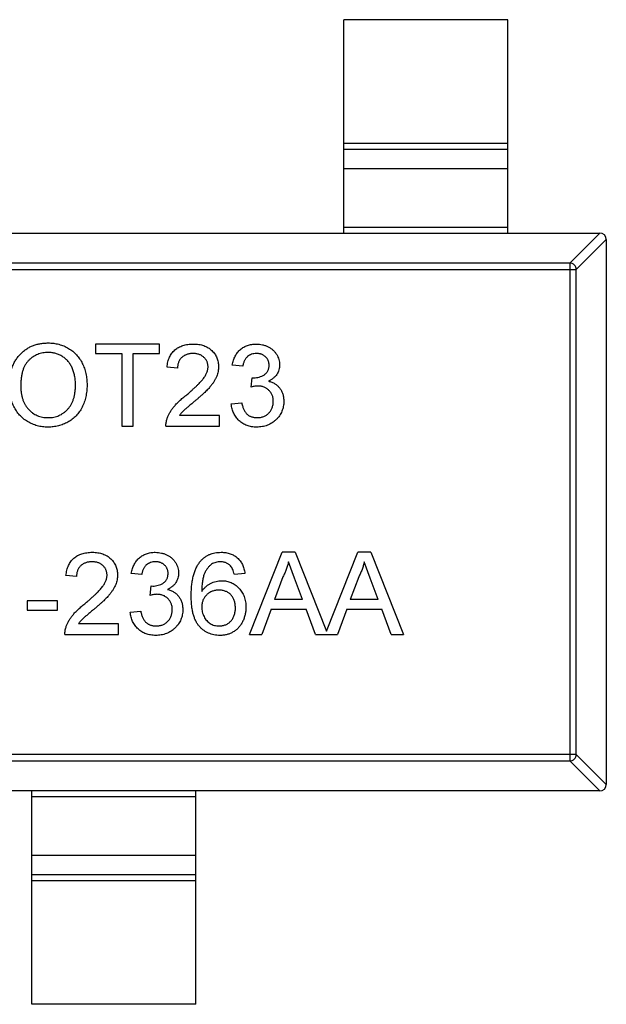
# Model space of a CAD drawing. Header units: millimetres. Extents: x 42 to 554, y 166 to 335.
# Tile 352 of 410: x 500.77 to 502.56, y 257.36 to 260.36. Entities that reach past the tile are written whole.
import ezdxf

# ---------------------------------------------------------------- set-up
doc = ezdxf.new("R2010")
doc.units = ezdxf.units.MM
doc.header["$LTSCALE"] = 30.734
doc.layers.get('0').update_dxf_attribs({"linetype": 'CONTINUOUS'})

msp = doc.modelspace()

# ---------------------------------------------------------------- linework, layer by layer
at = {"linetype": 'Continuous'}
for p, q in [((502.2565, 260.3646), (501.7565, 260.3646)), ((501.7565, 259.7146), (501.7565, 260.3646)), ((502.2565, 259.7146), (502.2565, 260.3646)), ((501.7565, 259.9885), (502.2565, 259.9885)), ((502.2565, 259.9687), (501.7565, 259.9687)), ((502.2565, 259.9107), (501.7565, 259.9107)), ((499.5765, 259.7146), (502.5365, 259.7146)), ((501.7565, 259.7324), (502.2565, 259.7324)), ((502.4454, 259.6232), (502.5368, 259.7146)), ((502.5565, 259.6949), (502.4651, 259.6035)), ((502.5565, 259.6946), (502.5565, 258.0346)), ((502.4454, 259.6232), (499.6676, 259.6232)), ((502.4454, 259.6232), (502.4454, 258.1061)), ((499.6479, 259.6035), (502.4651, 259.6035)), ((502.4651, 258.1258), (502.4651, 259.6035)), ((501.1959, 259.3765), (501.0004, 259.3765)), ((501.0004, 259.3765), (501.0004, 259.3476)), ((501.1959, 259.3476), (501.1959, 259.3765)), ((501.0004, 259.3476), (501.0806, 259.3476)), ((501.0806, 259.3476), (501.0806, 259.1265)), ((501.1158, 259.3476), (501.1959, 259.3476)), ((501.1158, 259.1265), (501.1158, 259.3476)), ((501.2504, 259.3027), (501.2184, 259.306)), ((501.4491, 259.3092), (501.4171, 259.3124)), ((501.4745, 259.2451), (501.4778, 259.2739)), ((501.4778, 259.2739), (501.4824, 259.2735)), ((501.4139, 259.1938), (501.4459, 259.197)), ((501.3786, 259.1585), (501.2563, 259.1585)), ((501.3786, 259.1265), (501.3786, 259.1585)), ((501.0806, 259.1265), (501.1158, 259.1265)), ((501.2152, 259.1265), (501.3786, 259.1265)), ((501.4694, 258.4918), (501.5687, 258.7418)), ((501.6085, 258.7418), (501.5687, 258.7418)), ((501.6085, 258.7418), (501.704, 258.5013)), ((501.704, 258.5013), (501.7995, 258.7418)), ((501.8392, 258.7418), (501.7995, 258.7418)), ((501.8392, 258.7418), (501.9385, 258.4918)), ((501.607, 258.6633), (501.5886, 258.713)), ((501.8377, 258.6633), (501.8193, 258.713)), ((500.9427, 258.6681), (500.9107, 258.6713)), ((501.1415, 258.6745), (501.1094, 258.6777)), ((501.4556, 258.6777), (501.4235, 258.6745)), ((501.5715, 258.6668), (501.5459, 258.5976)), ((501.6312, 258.5976), (501.607, 258.6633)), ((501.8023, 258.6668), (501.7767, 258.5976)), ((501.862, 258.5976), (501.8377, 258.6633)), ((501.1668, 258.6104), (501.1701, 258.6393)), ((501.1701, 258.6393), (501.1747, 258.6389)), ((500.885, 258.5944), (500.7921, 258.5944)), ((500.7921, 258.5944), (500.7921, 258.5656)), ((500.885, 258.5656), (500.885, 258.5944)), ((501.6312, 258.5976), (501.5459, 258.5976)), ((501.862, 258.5976), (501.7767, 258.5976)), ((500.7921, 258.5656), (500.885, 258.5656)), ((501.1062, 258.5592), (501.1383, 258.5624)), ((501.5353, 258.5688), (501.5068, 258.4918)), ((501.5353, 258.5688), (501.6419, 258.5688)), ((501.6703, 258.4918), (501.6419, 258.5688)), ((501.7661, 258.5688), (501.7376, 258.4918)), ((501.7661, 258.5688), (501.8726, 258.5688)), ((501.9011, 258.4918), (501.8726, 258.5688)), ((501.0709, 258.5239), (500.9486, 258.5239)), ((501.0709, 258.4918), (501.0709, 258.5239)), ((500.9075, 258.4918), (501.0709, 258.4918)), ((501.4694, 258.4918), (501.5068, 258.4918)), ((501.6703, 258.4918), (501.7376, 258.4918)), ((501.9011, 258.4918), (501.9385, 258.4918)), ((502.4651, 258.1258), (499.6479, 258.1258)), ((502.4651, 258.1258), (502.5565, 258.0343)), ((499.6676, 258.1061), (502.4454, 258.1061)), ((502.5368, 258.0146), (502.4454, 258.1061)), ((502.5365, 258.0146), (499.5765, 258.0146)), ((500.8065, 257.3646), (500.8065, 258.0146)), ((501.3065, 257.3646), (501.3065, 258.0146)), ((501.3065, 257.9969), (500.8065, 257.9969)), ((500.8065, 257.8186), (501.3065, 257.8186)), ((500.8065, 257.7606), (501.3065, 257.7606)), ((501.3065, 257.7408), (500.8065, 257.7408)), ((501.3065, 257.3646), (500.8065, 257.3646))]:
    msp.add_line(p, q, dxfattribs=at)
for centre, start, end in [((502.5365, 259.6946), 0, 90), ((502.5365, 258.0346), 270, 0)]:
    msp.add_arc(centre, 0.02, start, end, dxfattribs=at)
for points, knots in [([(502.4651, 259.6035), (502.465, 259.606), (502.4638, 259.6111), (502.4594, 259.6176), (502.453, 259.622), (502.4479, 259.6231), (502.4454, 259.6232)], [0, 0, 0, 0, 0.249032, 0.5, 0.750968, 1, 1, 1, 1]), ([(500.7376, 259.2482), (500.7377, 259.2532), (500.7379, 259.2629), (500.7394, 259.2772), (500.742, 259.2905), (500.7457, 259.3031), (500.7503, 259.3148), (500.756, 259.3257), (500.7628, 259.3357), (500.7706, 259.3449), (500.7792, 259.353), (500.7884, 259.3602), (500.7983, 259.3662), (500.8087, 259.3712), (500.8198, 259.375), (500.8314, 259.3777), (500.8437, 259.3794), (500.8521, 259.3796), (500.8563, 259.3797)], [0, 0, 0, 0, 0.075226, 0.146575, 0.2145, 0.27953, 0.342403, 0.403496, 0.463762, 0.523864, 0.583252, 0.641302, 0.698898, 0.756295, 0.814628, 0.874325, 0.935783, 1, 1, 1, 1]), ([(500.8566, 259.3508), (500.8537, 259.3508), (500.8482, 259.3507), (500.84, 259.3494), (500.8322, 259.3476), (500.8246, 259.345), (500.8173, 259.3417), (500.8104, 259.3375), (500.8037, 259.3327), (500.7974, 259.3271), (500.7915, 259.3207), (500.7865, 259.3132), (500.7823, 259.3047), (500.7788, 259.2952), (500.7761, 259.2847), (500.7743, 259.2733), (500.7731, 259.2609), (500.7729, 259.2522), (500.7729, 259.2478)], [0, 0, 0, 0, 0.055943, 0.110382, 0.164048, 0.216759, 0.269601, 0.323009, 0.377581, 0.433449, 0.490922, 0.550625, 0.613117, 0.679861, 0.751358, 0.828261, 0.910795, 1, 1, 1, 1]), ([(500.8563, 259.3797), (500.8592, 259.3796), (500.8648, 259.3795), (500.8731, 259.3788), (500.8811, 259.3774), (500.889, 259.3757), (500.8966, 259.3733), (500.9041, 259.3706), (500.9113, 259.3672), (500.9183, 259.3633), (500.925, 259.359), (500.9313, 259.3543), (500.9371, 259.3492), (500.9427, 259.3437), (500.9477, 259.3377), (500.9524, 259.3314), (500.9566, 259.3247), (500.9604, 259.3175), (500.9638, 259.3101), (500.9667, 259.3024), (500.9692, 259.2944), (500.9713, 259.2862), (500.9728, 259.2778), (500.974, 259.2691), (500.9746, 259.2602), (500.9747, 259.2541), (500.9748, 259.2511)], [0, 0, 0, 0, 0.043099, 0.085587, 0.126908, 0.167967, 0.20845, 0.249025, 0.289281, 0.33001, 0.370598, 0.410466, 0.450033, 0.489688, 0.529116, 0.569037, 0.609703, 0.650759, 0.692509, 0.734219, 0.776707, 0.819552, 0.863351, 0.907839, 0.953334, 1, 1, 1, 1]), ([(500.9395, 259.2513), (500.9395, 259.2538), (500.9395, 259.2586), (500.9389, 259.2658), (500.9382, 259.2727), (500.9371, 259.2794), (500.9356, 259.2858), (500.934, 259.2921), (500.9319, 259.298), (500.9295, 259.3037), (500.9269, 259.3092), (500.9239, 259.3143), (500.9207, 259.3191), (500.9172, 259.3237), (500.9133, 259.3278), (500.9092, 259.3317), (500.9048, 259.3353), (500.9001, 259.3385), (500.8952, 259.3414), (500.8901, 259.3439), (500.8849, 259.3461), (500.8795, 259.3478), (500.874, 259.3491), (500.8683, 259.3502), (500.8625, 259.3507), (500.8585, 259.3508), (500.8566, 259.3508)], [0, 0, 0, 0, 0.050852, 0.099752, 0.147438, 0.194086, 0.239171, 0.28334, 0.326577, 0.368936, 0.410572, 0.451051, 0.490877, 0.530044, 0.568937, 0.607578, 0.64642, 0.685679, 0.724799, 0.763513, 0.802173, 0.84074, 0.879649, 0.919071, 0.959098, 1, 1, 1, 1]), ([(501.2184, 259.306), (501.2187, 259.3087), (501.2193, 259.3142), (501.2209, 259.322), (501.2232, 259.3294), (501.2258, 259.3362), (501.2292, 259.3426), (501.233, 259.3484), (501.2374, 259.3537), (501.2424, 259.3585), (501.2478, 259.3627), (501.2537, 259.3664), (501.2601, 259.3695), (501.2669, 259.3721), (501.2742, 259.374), (501.2819, 259.3754), (501.2901, 259.3763), (501.2957, 259.3764), (501.2985, 259.3765)], [0, 0, 0, 0, 0.070675, 0.137493, 0.201473, 0.262869, 0.32255, 0.380737, 0.43822, 0.495487, 0.553484, 0.611346, 0.670644, 0.731587, 0.794183, 0.859445, 0.928208, 1, 1, 1, 1]), ([(501.2985, 259.3765), (501.3014, 259.3764), (501.307, 259.3763), (501.3152, 259.3753), (501.323, 259.3738), (501.3303, 259.3717), (501.3371, 259.3688), (501.3435, 259.3654), (501.3494, 259.3614), (501.3548, 259.3567), (501.3596, 259.3516), (501.3638, 259.3462), (501.3674, 259.3405), (501.3704, 259.3345), (501.3727, 259.3281), (501.3742, 259.3215), (501.3753, 259.3146), (501.3754, 259.3099), (501.3754, 259.3075)], [0, 0, 0, 0, 0.074712, 0.145539, 0.213339, 0.278615, 0.342094, 0.40389, 0.465063, 0.526577, 0.587328, 0.64638, 0.704345, 0.761672, 0.819418, 0.878039, 0.937796, 1, 1, 1, 1]), ([(501.4171, 259.3124), (501.4176, 259.3148), (501.4186, 259.3197), (501.4206, 259.3267), (501.423, 259.3333), (501.426, 259.3394), (501.4292, 259.3452), (501.433, 259.3505), (501.4372, 259.3553), (501.4419, 259.3598), (501.4469, 259.3637), (501.4522, 259.3671), (501.4578, 259.37), (501.4637, 259.3723), (501.4699, 259.3742), (501.4764, 259.3755), (501.4832, 259.3763), (501.4879, 259.3764), (501.4902, 259.3765)], [0, 0, 0, 0, 0.071036, 0.139343, 0.204958, 0.268332, 0.330129, 0.390664, 0.450861, 0.510587, 0.570374, 0.629455, 0.687994, 0.747581, 0.807839, 0.870034, 0.93381, 1, 1, 1, 1]), ([(501.4902, 259.3765), (501.4935, 259.3764), (501.4999, 259.3761), (501.5093, 259.3745), (501.5183, 259.3718), (501.5268, 259.368), (501.5347, 259.3634), (501.5417, 259.3579), (501.5477, 259.3516), (501.5526, 259.3445), (501.5565, 259.337), (501.5593, 259.3292), (501.561, 259.3211), (501.5612, 259.3157), (501.5613, 259.3129)], [0, 0, 0, 0, 0.092054, 0.181008, 0.26913, 0.357137, 0.443549, 0.526433, 0.607453, 0.688385, 0.767854, 0.845531, 0.922529, 1, 1, 1, 1]), ([(501.2978, 259.3476), (501.2961, 259.3476), (501.2927, 259.3475), (501.2877, 259.3469), (501.283, 259.3461), (501.2785, 259.3447), (501.2743, 259.3431), (501.2704, 259.341), (501.2668, 259.3386), (501.2634, 259.3358), (501.2604, 259.3326), (501.2577, 259.3292), (501.2555, 259.3255), (501.2537, 259.3215), (501.2522, 259.3172), (501.2512, 259.3127), (501.2506, 259.3078), (501.2505, 259.3044), (501.2504, 259.3027)], [0, 0, 0, 0, 0.070696, 0.138358, 0.20337, 0.2657, 0.327256, 0.386512, 0.445858, 0.505173, 0.56378, 0.622343, 0.680824, 0.739795, 0.800801, 0.864239, 0.930631, 1, 1, 1, 1]), ([(501.3434, 259.3072), (501.3433, 259.3086), (501.3433, 259.3113), (501.3426, 259.3153), (501.3417, 259.3192), (501.3403, 259.3229), (501.3385, 259.3265), (501.3363, 259.3298), (501.3337, 259.333), (501.3308, 259.3359), (501.3276, 259.3387), (501.324, 259.341), (501.3202, 259.3431), (501.3162, 259.3448), (501.3119, 259.346), (501.3074, 259.3469), (501.3027, 259.3475), (501.2995, 259.3476), (501.2978, 259.3476)], [0, 0, 0, 0, 0.061762, 0.121174, 0.179421, 0.236843, 0.294322, 0.353191, 0.412721, 0.474522, 0.537057, 0.599591, 0.662367, 0.725246, 0.790316, 0.857724, 0.927232, 1, 1, 1, 1]), ([(501.4912, 259.3476), (501.4885, 259.3475), (501.4834, 259.3473), (501.4759, 259.3454), (501.4692, 259.3424), (501.4642, 259.3389), (501.4607, 259.3355), (501.4583, 259.3326), (501.4561, 259.3294), (501.4542, 259.326), (501.4526, 259.3222), (501.4511, 259.3181), (501.45, 259.3137), (501.4494, 259.3107), (501.4491, 259.3092)], [0, 0, 0, 0, 0.127797, 0.246795, 0.362284, 0.477652, 0.536237, 0.59559, 0.656344, 0.719085, 0.784349, 0.852876, 0.924551, 1, 1, 1, 1]), ([(501.5293, 259.3119), (501.5293, 259.3131), (501.5292, 259.3156), (501.5287, 259.3193), (501.5278, 259.3227), (501.5267, 259.326), (501.5252, 259.3291), (501.5233, 259.3321), (501.5212, 259.3349), (501.5186, 259.3375), (501.5159, 259.3399), (501.5129, 259.3419), (501.5098, 259.3437), (501.5064, 259.3451), (501.5029, 259.3462), (501.4992, 259.347), (501.4953, 259.3475), (501.4926, 259.3476), (501.4912, 259.3476)], [0, 0, 0, 0, 0.065093, 0.127304, 0.188122, 0.247131, 0.306077, 0.365678, 0.426103, 0.487841, 0.550317, 0.611805, 0.672737, 0.734883, 0.79768, 0.862475, 0.929775, 1, 1, 1, 1]), ([(501.2762, 259.22), (501.2794, 259.2227), (501.2856, 259.2279), (501.2943, 259.2356), (501.3023, 259.2428), (501.3094, 259.2496), (501.3157, 259.2558), (501.3212, 259.2616), (501.3259, 259.2668), (501.3297, 259.2717), (501.333, 259.2763), (501.3358, 259.2809), (501.3381, 259.2853), (501.34, 259.2898), (501.3415, 259.2942), (501.3426, 259.2985), (501.3433, 259.3029), (501.3433, 259.3057), (501.3434, 259.3072)], [0, 0, 0, 0, 0.11141, 0.214526, 0.309417, 0.396087, 0.474284, 0.544374, 0.60642, 0.660582, 0.709794, 0.756451, 0.800767, 0.843168, 0.884295, 0.923885, 0.962359, 1, 1, 1, 1]), ([(501.3754, 259.3075), (501.3754, 259.305), (501.3752, 259.3), (501.3741, 259.2926), (501.3723, 259.2853), (501.3699, 259.278), (501.3665, 259.2706), (501.3623, 259.2631), (501.3571, 259.2554), (501.352, 259.2489), (501.3474, 259.2434), (501.3432, 259.2389), (501.3384, 259.2341), (501.3331, 259.2289), (501.3272, 259.2234), (501.3207, 259.2175), (501.3136, 259.2113), (501.3086, 259.2071), (501.3061, 259.2049)], [0, 0, 0, 0, 0.057945, 0.116018, 0.174826, 0.234683, 0.296827, 0.364061, 0.436192, 0.51426, 0.556976, 0.604856, 0.657675, 0.715751, 0.77884, 0.847501, 0.921228, 1, 1, 1, 1]), ([(501.4824, 259.2735), (501.4853, 259.2737), (501.4911, 259.2739), (501.4996, 259.2757), (501.5075, 259.2786), (501.5137, 259.2821), (501.5183, 259.2853), (501.5212, 259.2882), (501.5238, 259.2913), (501.5257, 259.2949), (501.5274, 259.2987), (501.5284, 259.3028), (501.5292, 259.3072), (501.5293, 259.3103), (501.5293, 259.3119)], [0, 0, 0, 0, 0.129789, 0.254605, 0.378435, 0.50292, 0.565018, 0.624848, 0.683448, 0.742765, 0.802757, 0.86522, 0.930779, 1, 1, 1, 1]), ([(501.5613, 259.3129), (501.5612, 259.3103), (501.561, 259.3052), (501.5594, 259.2977), (501.5566, 259.2906), (501.5529, 259.2839), (501.548, 259.2777), (501.5421, 259.2721), (501.5351, 259.2672), (501.5299, 259.2646), (501.5272, 259.2633)], [0, 0, 0, 0, 0.121951, 0.240787, 0.35855, 0.479066, 0.601519, 0.727551, 0.859932, 1, 1, 1, 1]), ([(501.5272, 259.2633), (501.529, 259.2629), (501.5325, 259.262), (501.5376, 259.2602), (501.5423, 259.258), (501.5468, 259.2556), (501.551, 259.2527), (501.5549, 259.2495), (501.5584, 259.2459), (501.5617, 259.2421), (501.5647, 259.238), (501.5672, 259.2335), (501.5693, 259.2288), (501.5712, 259.2239), (501.5725, 259.2187), (501.5734, 259.2132), (501.574, 259.2075), (501.5741, 259.2037), (501.5741, 259.2017)], [0, 0, 0, 0, 0.065828, 0.128938, 0.190858, 0.251186, 0.310974, 0.37005, 0.429672, 0.489507, 0.549975, 0.610075, 0.670915, 0.732909, 0.796711, 0.861825, 0.929892, 1, 1, 1, 1]), ([(500.8562, 259.1233), (500.8533, 259.1233), (500.8476, 259.1234), (500.8392, 259.1242), (500.831, 259.1255), (500.8231, 259.1274), (500.8153, 259.1298), (500.8078, 259.1327), (500.8006, 259.1361), (500.7936, 259.14), (500.7869, 259.1444), (500.7806, 259.1493), (500.7748, 259.1545), (500.7694, 259.1601), (500.7643, 259.166), (500.7597, 259.1724), (500.7555, 259.1792), (500.7518, 259.1863), (500.7484, 259.1936), (500.7456, 259.2011), (500.7431, 259.2087), (500.7411, 259.2164), (500.7395, 259.2242), (500.7385, 259.2321), (500.7377, 259.2401), (500.7376, 259.2455), (500.7376, 259.2482)], [0, 0, 0, 0, 0.044697, 0.088534, 0.131409, 0.173814, 0.215715, 0.257247, 0.298848, 0.340604, 0.382029, 0.42297, 0.463632, 0.504048, 0.544591, 0.584964, 0.626265, 0.667979, 0.709943, 0.751382, 0.792619, 0.833948, 0.875008, 0.916446, 0.957907, 1, 1, 1, 1]), ([(500.7729, 259.2478), (500.7729, 259.2441), (500.773, 259.2371), (500.7742, 259.2268), (500.7761, 259.2172), (500.7786, 259.208), (500.782, 259.1996), (500.786, 259.1916), (500.7909, 259.1843), (500.7964, 259.1776), (500.8025, 259.1716), (500.809, 259.1664), (500.816, 259.162), (500.8232, 259.1584), (500.8309, 259.1555), (500.839, 259.1536), (500.8474, 259.1523), (500.8531, 259.1522), (500.856, 259.1521)], [0, 0, 0, 0, 0.075964, 0.148125, 0.217201, 0.2833, 0.347202, 0.4093, 0.470426, 0.531588, 0.591739, 0.650258, 0.707303, 0.764208, 0.821148, 0.879119, 0.938423, 1, 1, 1, 1]), ([(500.856, 259.1521), (500.859, 259.1522), (500.8649, 259.1523), (500.8734, 259.1535), (500.8815, 259.1556), (500.8893, 259.1584), (500.8966, 259.1621), (500.9036, 259.1665), (500.91, 259.1719), (500.9162, 259.1779), (500.9216, 259.1847), (500.9265, 259.1922), (500.9305, 259.2004), (500.9339, 259.2093), (500.9364, 259.2189), (500.9382, 259.2291), (500.9394, 259.24), (500.9395, 259.2475), (500.9395, 259.2513)], [0, 0, 0, 0, 0.061055, 0.119545, 0.176806, 0.232956, 0.288583, 0.344667, 0.401662, 0.46054, 0.520477, 0.581213, 0.643431, 0.707961, 0.775371, 0.846414, 0.921152, 1, 1, 1, 1]), ([(500.9748, 259.2511), (500.9747, 259.248), (500.9746, 259.2418), (500.9739, 259.2328), (500.9727, 259.2239), (500.9711, 259.2154), (500.9689, 259.2071), (500.9663, 259.199), (500.9632, 259.1912), (500.9597, 259.1836), (500.9557, 259.1764), (500.9513, 259.1696), (500.9464, 259.1633), (500.9413, 259.1574), (500.9356, 259.152), (500.9296, 259.147), (500.9232, 259.1425), (500.9164, 259.1385), (500.9094, 259.1349), (500.9022, 259.1318), (500.8949, 259.1291), (500.8874, 259.127), (500.8798, 259.1253), (500.8721, 259.1241), (500.8642, 259.1234), (500.8589, 259.1233), (500.8562, 259.1233)], [0, 0, 0, 0, 0.04756, 0.093962, 0.139112, 0.183626, 0.227457, 0.270703, 0.313611, 0.35626, 0.398366, 0.439557, 0.480045, 0.519888, 0.559658, 0.599421, 0.639208, 0.679668, 0.72002, 0.759859, 0.79956, 0.839199, 0.878956, 0.918794, 0.959083, 1, 1, 1, 1]), ([(501.4952, 259.2485), (501.4938, 259.2484), (501.4906, 259.2483), (501.4857, 259.2476), (501.4802, 259.2466), (501.4765, 259.2456), (501.4745, 259.2451)], [0, 0, 0, 0, 0.209403, 0.444401, 0.708272, 1, 1, 1, 1]), ([(501.5421, 259.2019), (501.5421, 259.2036), (501.542, 259.2068), (501.5414, 259.2116), (501.5403, 259.2161), (501.5389, 259.2204), (501.537, 259.2245), (501.5348, 259.2283), (501.532, 259.232), (501.5289, 259.2353), (501.5256, 259.2384), (501.5219, 259.2411), (501.518, 259.2434), (501.5139, 259.2452), (501.5095, 259.2467), (501.505, 259.2477), (501.5002, 259.2483), (501.4969, 259.2484), (501.4952, 259.2485)], [0, 0, 0, 0, 0.067051, 0.13118, 0.193722, 0.254499, 0.314763, 0.375117, 0.436023, 0.498297, 0.560571, 0.621619, 0.681973, 0.742853, 0.804272, 0.867473, 0.932273, 1, 1, 1, 1]), ([(501.2185, 259.1487), (501.2196, 259.1516), (501.2217, 259.1576), (501.2261, 259.1662), (501.2313, 259.1747), (501.2363, 259.1817), (501.2409, 259.1873), (501.2447, 259.1916), (501.249, 259.1961), (501.2537, 259.2006), (501.2587, 259.2053), (501.2641, 259.2102), (501.27, 259.2151), (501.2741, 259.2183), (501.2762, 259.22)], [0, 0, 0, 0, 0.100388, 0.204407, 0.310686, 0.422157, 0.480685, 0.543238, 0.6095, 0.679555, 0.753841, 0.831641, 0.913813, 1, 1, 1, 1]), ([(501.3061, 259.2049), (501.3039, 259.2031), (501.2997, 259.1997), (501.2938, 259.1948), (501.2884, 259.1903), (501.2836, 259.1863), (501.2795, 259.1827), (501.2758, 259.1796), (501.2729, 259.1769), (501.2683, 259.1728), (501.2626, 259.1669), (501.2584, 259.1612), (501.2563, 259.1585)], [0, 0, 0, 0, 0.1242, 0.23683, 0.339495, 0.431254, 0.511455, 0.581223, 0.640495, 0.688308, 0.850333, 1, 1, 1, 1]), ([(501.5741, 259.2017), (501.5741, 259.199), (501.574, 259.1937), (501.5728, 259.1859), (501.571, 259.1785), (501.5684, 259.1713), (501.5651, 259.1645), (501.5611, 259.158), (501.5563, 259.1518), (501.5508, 259.146), (501.5449, 259.1406), (501.5384, 259.136), (501.5316, 259.132), (501.5243, 259.1288), (501.5167, 259.1263), (501.5087, 259.1245), (501.5003, 259.1235), (501.4946, 259.1233), (501.4917, 259.1233)], [0, 0, 0, 0, 0.063503, 0.124805, 0.18492, 0.244376, 0.303775, 0.364133, 0.425376, 0.488388, 0.551743, 0.61386, 0.67564, 0.737737, 0.800417, 0.864658, 0.930985, 1, 1, 1, 1]), ([(501.4928, 259.1521), (501.4946, 259.1521), (501.4982, 259.1522), (501.5034, 259.1529), (501.5083, 259.154), (501.5129, 259.1556), (501.5173, 259.1576), (501.5214, 259.1601), (501.5252, 259.163), (501.5287, 259.1664), (501.5318, 259.1701), (501.5346, 259.174), (501.5369, 259.1781), (501.5388, 259.1824), (501.5403, 259.187), (501.5413, 259.1918), (501.542, 259.1968), (501.5421, 259.2002), (501.5421, 259.2019)], [0, 0, 0, 0, 0.069461, 0.135658, 0.19962, 0.261651, 0.322053, 0.38234, 0.443223, 0.50493, 0.56682, 0.6276, 0.687476, 0.747351, 0.808174, 0.870133, 0.933721, 1, 1, 1, 1]), ([(501.4917, 259.1233), (501.489, 259.1233), (501.4839, 259.1234), (501.4763, 259.1244), (501.4691, 259.1259), (501.4622, 259.1281), (501.4556, 259.1308), (501.4494, 259.1342), (501.4436, 259.1382), (501.4381, 259.1428), (501.4331, 259.1479), (501.4286, 259.1534), (501.4247, 259.1592), (501.4213, 259.1654), (501.4186, 259.172), (501.4164, 259.1789), (501.4148, 259.1862), (501.4142, 259.1912), (501.4139, 259.1938)], [0, 0, 0, 0, 0.067794, 0.133464, 0.196934, 0.258481, 0.319787, 0.380431, 0.44099, 0.502867, 0.564806, 0.625526, 0.685604, 0.746041, 0.807347, 0.869717, 0.93379, 1, 1, 1, 1]), ([(501.4459, 259.197), (501.4464, 259.1951), (501.4472, 259.1913), (501.4488, 259.186), (501.4505, 259.181), (501.4526, 259.1766), (501.4546, 259.1724), (501.457, 259.1688), (501.4595, 259.1655), (501.4623, 259.1626), (501.4653, 259.1601), (501.4685, 259.1579), (501.472, 259.1561), (501.4757, 259.1547), (501.4796, 259.1535), (501.4838, 259.1527), (501.4882, 259.1522), (501.4913, 259.1521), (501.4928, 259.1521)], [0, 0, 0, 0, 0.082566, 0.15976, 0.233155, 0.301356, 0.365752, 0.426437, 0.484185, 0.539549, 0.593156, 0.647048, 0.701446, 0.757, 0.81384, 0.873058, 0.934963, 1, 1, 1, 1]), ([(501.2152, 259.1265), (501.2152, 259.1284), (501.2152, 259.1322), (501.2158, 259.1378), (501.2168, 259.1433), (501.218, 259.1469), (501.2185, 259.1487)], [0, 0, 0, 0, 0.252643, 0.50444, 0.750407, 1, 1, 1, 1]), ([(500.9107, 258.6713), (500.911, 258.6741), (500.9117, 258.6796), (500.9132, 258.6874), (500.9155, 258.6948), (500.9181, 258.7016), (500.9215, 258.7079), (500.9253, 258.7138), (500.9297, 258.7191), (500.9347, 258.7239), (500.9401, 258.7281), (500.946, 258.7318), (500.9524, 258.7349), (500.9592, 258.7375), (500.9665, 258.7394), (500.9742, 258.7408), (500.9824, 258.7417), (500.988, 258.7418), (500.9908, 258.7418)], [0, 0, 0, 0, 0.070675, 0.137493, 0.201473, 0.262869, 0.32255, 0.380737, 0.43822, 0.495487, 0.553484, 0.611346, 0.670644, 0.731587, 0.794183, 0.859445, 0.928208, 1, 1, 1, 1]), ([(500.9908, 258.7418), (500.9937, 258.7418), (500.9993, 258.7417), (501.0075, 258.7407), (501.0153, 258.7392), (501.0226, 258.737), (501.0294, 258.7342), (501.0358, 258.7308), (501.0417, 258.7268), (501.0471, 258.7221), (501.0519, 258.717), (501.0561, 258.7116), (501.0597, 258.7059), (501.0627, 258.6999), (501.065, 258.6935), (501.0665, 258.6869), (501.0676, 258.68), (501.0677, 258.6752), (501.0677, 258.6728)], [0, 0, 0, 0, 0.074712, 0.145539, 0.213339, 0.278615, 0.342094, 0.40389, 0.465063, 0.526577, 0.587328, 0.64638, 0.704345, 0.761672, 0.819418, 0.878039, 0.937796, 1, 1, 1, 1]), ([(501.1094, 258.6777), (501.1099, 258.6802), (501.1109, 258.6851), (501.1129, 258.6921), (501.1153, 258.6987), (501.1183, 258.7048), (501.1216, 258.7106), (501.1253, 258.7159), (501.1296, 258.7207), (501.1342, 258.7251), (501.1392, 258.7291), (501.1445, 258.7325), (501.1501, 258.7354), (501.156, 258.7377), (501.1622, 258.7396), (501.1687, 258.7409), (501.1755, 258.7417), (501.1802, 258.7418), (501.1825, 258.7418)], [0, 0, 0, 0, 0.071036, 0.139343, 0.204958, 0.268332, 0.330129, 0.390664, 0.450861, 0.510587, 0.570374, 0.629455, 0.687994, 0.747581, 0.807839, 0.870034, 0.93381, 1, 1, 1, 1]), ([(501.1825, 258.7418), (501.1858, 258.7417), (501.1922, 258.7415), (501.2016, 258.7399), (501.2106, 258.7372), (501.2192, 258.7334), (501.2271, 258.7288), (501.234, 258.7233), (501.24, 258.717), (501.2449, 258.7099), (501.2488, 258.7024), (501.2516, 258.6946), (501.2533, 258.6865), (501.2535, 258.681), (501.2536, 258.6783)], [0, 0, 0, 0, 0.092054, 0.181008, 0.26913, 0.357137, 0.443549, 0.526433, 0.607453, 0.688385, 0.767854, 0.845531, 0.922529, 1, 1, 1, 1]), ([(501.3193, 258.7135), (501.3214, 258.7157), (501.3253, 258.7202), (501.3321, 258.726), (501.3394, 258.7309), (501.3472, 258.7349), (501.3555, 258.738), (501.3644, 258.7403), (501.3737, 258.7416), (501.3801, 258.7418), (501.3834, 258.7418)], [0, 0, 0, 0, 0.125625, 0.247619, 0.368528, 0.488104, 0.609878, 0.735382, 0.864448, 1, 1, 1, 1]), ([(501.3834, 258.7418), (501.3858, 258.7418), (501.3906, 258.7417), (501.3976, 258.7409), (501.4043, 258.7395), (501.4107, 258.7377), (501.4167, 258.7353), (501.4224, 258.7324), (501.4277, 258.7289), (501.4326, 258.7249), (501.4372, 258.7204), (501.4413, 258.7155), (501.4449, 258.7102), (501.448, 258.7045), (501.4507, 258.6984), (501.4528, 258.6919), (501.4545, 258.685), (501.4552, 258.6802), (501.4556, 258.6777)], [0, 0, 0, 0, 0.068499, 0.134572, 0.198208, 0.259784, 0.319951, 0.379508, 0.438814, 0.498497, 0.558182, 0.617438, 0.677522, 0.737959, 0.80033, 0.86409, 0.930622, 1, 1, 1, 1]), ([(500.9901, 258.713), (500.9884, 258.713), (500.985, 258.7129), (500.98, 258.7123), (500.9753, 258.7114), (500.9708, 258.7101), (500.9666, 258.7084), (500.9627, 258.7063), (500.9591, 258.704), (500.9557, 258.7011), (500.9527, 258.698), (500.95, 258.6946), (500.9478, 258.6909), (500.946, 258.6869), (500.9445, 258.6826), (500.9435, 258.678), (500.9429, 258.6732), (500.9428, 258.6698), (500.9427, 258.6681)], [0, 0, 0, 0, 0.070696, 0.138358, 0.20337, 0.2657, 0.327256, 0.386512, 0.445858, 0.505173, 0.56378, 0.622343, 0.680824, 0.739795, 0.800801, 0.864239, 0.930631, 1, 1, 1, 1]), ([(501.0357, 258.6725), (501.0357, 258.6739), (501.0356, 258.6767), (501.0349, 258.6807), (501.034, 258.6846), (501.0326, 258.6883), (501.0308, 258.6918), (501.0286, 258.6952), (501.026, 258.6984), (501.0231, 258.7013), (501.0199, 258.7041), (501.0163, 258.7064), (501.0125, 258.7085), (501.0085, 258.7102), (501.0042, 258.7114), (500.9997, 258.7123), (500.995, 258.7129), (500.9918, 258.713), (500.9901, 258.713)], [0, 0, 0, 0, 0.061762, 0.121174, 0.179421, 0.236843, 0.294322, 0.353191, 0.412721, 0.474522, 0.537057, 0.599591, 0.662367, 0.725246, 0.790316, 0.857724, 0.927232, 1, 1, 1, 1]), ([(501.1835, 258.713), (501.1808, 258.7129), (501.1757, 258.7127), (501.1682, 258.7108), (501.1615, 258.7078), (501.1565, 258.7043), (501.153, 258.7009), (501.1506, 258.698), (501.1484, 258.6948), (501.1465, 258.6913), (501.1449, 258.6876), (501.1434, 258.6835), (501.1423, 258.6791), (501.1417, 258.6761), (501.1415, 258.6745)], [0, 0, 0, 0, 0.127797, 0.246795, 0.362284, 0.477652, 0.536237, 0.59559, 0.656344, 0.719085, 0.784349, 0.852876, 0.924551, 1, 1, 1, 1]), ([(501.2216, 258.6772), (501.2216, 258.6785), (501.2215, 258.681), (501.221, 258.6846), (501.2201, 258.6881), (501.219, 258.6914), (501.2175, 258.6945), (501.2156, 258.6975), (501.2135, 258.7003), (501.2109, 258.7029), (501.2082, 258.7053), (501.2052, 258.7073), (501.2021, 258.7091), (501.1988, 258.7105), (501.1952, 258.7116), (501.1915, 258.7124), (501.1876, 258.7129), (501.1849, 258.713), (501.1835, 258.713)], [0, 0, 0, 0, 0.065093, 0.127304, 0.188122, 0.247131, 0.306077, 0.365678, 0.426103, 0.487841, 0.550317, 0.611805, 0.672737, 0.734883, 0.79768, 0.862475, 0.929775, 1, 1, 1, 1]), ([(501.2921, 258.6089), (501.2921, 258.6118), (501.2921, 258.6176), (501.2925, 258.6261), (501.293, 258.6344), (501.2938, 258.6423), (501.2947, 258.6499), (501.2959, 258.6572), (501.2972, 258.6642), (501.2988, 258.6709), (501.3006, 258.6773), (501.3027, 258.6834), (501.3049, 258.6892), (501.3074, 258.6946), (501.31, 258.6998), (501.3129, 258.7047), (501.316, 258.7092), (501.3182, 258.712), (501.3193, 258.7135)], [0, 0, 0, 0, 0.080034, 0.157854, 0.232564, 0.304731, 0.374384, 0.441663, 0.506048, 0.568692, 0.628715, 0.687238, 0.743227, 0.797567, 0.850239, 0.901629, 0.951067, 1, 1, 1, 1]), ([(501.354, 258.7056), (501.3519, 258.7039), (501.3476, 258.7003), (501.342, 258.6937), (501.337, 258.6861), (501.3333, 258.679), (501.3307, 258.6726), (501.329, 258.6671), (501.3276, 258.661), (501.3264, 258.6544), (501.3255, 258.6472), (501.3247, 258.6394), (501.3243, 258.6311), (501.3242, 258.6253), (501.3241, 258.6224)], [0, 0, 0, 0, 0.088609, 0.181893, 0.280787, 0.38702, 0.444107, 0.506454, 0.574396, 0.647656, 0.726426, 0.811458, 0.90278, 1, 1, 1, 1]), ([(501.3813, 258.713), (501.3789, 258.7129), (501.3741, 258.7128), (501.3671, 258.7113), (501.3603, 258.709), (501.3561, 258.7067), (501.354, 258.7056)], [0, 0, 0, 0, 0.252584, 0.499095, 0.747119, 1, 1, 1, 1]), ([(501.4119, 258.7002), (501.4109, 258.7012), (501.4088, 258.7032), (501.4054, 258.7058), (501.4019, 258.7081), (501.3981, 258.7099), (501.3942, 258.7113), (501.39, 258.7123), (501.3857, 258.7129), (501.3828, 258.713), (501.3813, 258.713)], [0, 0, 0, 0, 0.128545, 0.252818, 0.375212, 0.497113, 0.618546, 0.742222, 0.869458, 1, 1, 1, 1]), ([(501.4235, 258.6745), (501.4228, 258.6773), (501.4215, 258.6825), (501.4188, 258.6895), (501.4158, 258.6955), (501.4132, 258.6987), (501.4119, 258.7002)], [0, 0, 0, 0, 0.299802, 0.564331, 0.796204, 1, 1, 1, 1]), ([(501.5886, 258.713), (501.5876, 258.709), (501.5857, 258.7011), (501.5817, 258.6895), (501.5771, 258.678), (501.5734, 258.6706), (501.5715, 258.6668)], [0, 0, 0, 0, 0.247294, 0.495608, 0.746359, 1, 1, 1, 1]), ([(501.8193, 258.713), (501.8184, 258.709), (501.8165, 258.7011), (501.8125, 258.6895), (501.8079, 258.678), (501.8041, 258.6706), (501.8023, 258.6668)], [0, 0, 0, 0, 0.247294, 0.495608, 0.746359, 1, 1, 1, 1]), ([(500.9685, 258.5853), (500.9717, 258.5881), (500.9779, 258.5933), (500.9866, 258.601), (500.9946, 258.6082), (501.0017, 258.6149), (501.008, 258.6212), (501.0135, 258.627), (501.0182, 258.6322), (501.022, 258.6371), (501.0253, 258.6417), (501.0281, 258.6462), (501.0304, 258.6507), (501.0323, 258.6551), (501.0338, 258.6595), (501.0349, 258.6639), (501.0356, 258.6682), (501.0357, 258.6711), (501.0357, 258.6725)], [0, 0, 0, 0, 0.11141, 0.214526, 0.309417, 0.396087, 0.474284, 0.544374, 0.60642, 0.660582, 0.709794, 0.756451, 0.800767, 0.843168, 0.884295, 0.923885, 0.962359, 1, 1, 1, 1]), ([(501.0677, 258.6728), (501.0677, 258.6704), (501.0675, 258.6654), (501.0665, 258.658), (501.0646, 258.6507), (501.0622, 258.6434), (501.0588, 258.636), (501.0546, 258.6285), (501.0494, 258.6208), (501.0444, 258.6143), (501.0397, 258.6088), (501.0355, 258.6043), (501.0307, 258.5995), (501.0254, 258.5943), (501.0195, 258.5888), (501.013, 258.5829), (501.0059, 258.5767), (501.0009, 258.5725), (500.9984, 258.5703)], [0, 0, 0, 0, 0.057945, 0.116018, 0.174826, 0.234683, 0.296827, 0.364061, 0.436192, 0.51426, 0.556976, 0.604856, 0.657675, 0.715751, 0.77884, 0.847501, 0.921228, 1, 1, 1, 1]), ([(501.1747, 258.6389), (501.1777, 258.639), (501.1834, 258.6393), (501.1919, 258.6411), (501.1999, 258.644), (501.206, 258.6474), (501.2106, 258.6507), (501.2135, 258.6536), (501.2161, 258.6567), (501.218, 258.6603), (501.2197, 258.664), (501.2208, 258.6682), (501.2215, 258.6726), (501.2216, 258.6757), (501.2216, 258.6772)], [0, 0, 0, 0, 0.129789, 0.254605, 0.378435, 0.50292, 0.565018, 0.624848, 0.683448, 0.742765, 0.802757, 0.86522, 0.930779, 1, 1, 1, 1]), ([(501.2536, 258.6783), (501.2535, 258.6757), (501.2533, 258.6706), (501.2517, 258.6631), (501.2489, 258.656), (501.2452, 258.6493), (501.2403, 258.643), (501.2344, 258.6375), (501.2274, 258.6326), (501.2222, 258.63), (501.2195, 258.6287)], [0, 0, 0, 0, 0.121951, 0.240787, 0.35855, 0.479066, 0.601519, 0.727551, 0.859932, 1, 1, 1, 1]), ([(501.3241, 258.6224), (501.326, 258.625), (501.3297, 258.6302), (501.3363, 258.637), (501.3434, 258.6428), (501.3511, 258.6473), (501.3593, 258.6509), (501.3676, 258.6535), (501.3762, 258.655), (501.382, 258.6552), (501.3849, 258.6553)], [0, 0, 0, 0, 0.13549, 0.265229, 0.390778, 0.51542, 0.638317, 0.759642, 0.878902, 1, 1, 1, 1]), ([(501.3849, 258.6553), (501.3874, 258.6552), (501.3924, 258.6551), (501.3997, 258.6541), (501.4066, 258.6522), (501.4134, 258.6498), (501.4198, 258.6465), (501.4259, 258.6427), (501.4318, 258.638), (501.4373, 258.6327), (501.4423, 258.6269), (501.4468, 258.6206), (501.4505, 258.6139), (501.4535, 258.6067), (501.4558, 258.5992), (501.4576, 258.5912), (501.4586, 258.5828), (501.4587, 258.5771), (501.4588, 258.5742)], [0, 0, 0, 0, 0.061347, 0.121203, 0.179863, 0.238152, 0.296252, 0.35519, 0.415676, 0.478379, 0.541524, 0.603977, 0.666513, 0.729491, 0.79371, 0.859736, 0.928449, 1, 1, 1, 1]), ([(501.1875, 258.6138), (501.1861, 258.6138), (501.1829, 258.6137), (501.178, 258.613), (501.1725, 258.612), (501.1688, 258.611), (501.1668, 258.6104)], [0, 0, 0, 0, 0.209403, 0.444401, 0.708272, 1, 1, 1, 1]), ([(501.2344, 258.5673), (501.2344, 258.569), (501.2343, 258.5722), (501.2337, 258.577), (501.2326, 258.5815), (501.2312, 258.5858), (501.2293, 258.5898), (501.2271, 258.5937), (501.2243, 258.5973), (501.2212, 258.6007), (501.2179, 258.6038), (501.2142, 258.6065), (501.2103, 258.6088), (501.2062, 258.6106), (501.2018, 258.6121), (501.1973, 258.6131), (501.1925, 258.6137), (501.1892, 258.6138), (501.1875, 258.6138)], [0, 0, 0, 0, 0.067051, 0.13118, 0.193722, 0.254499, 0.314763, 0.375117, 0.436023, 0.498297, 0.560571, 0.621619, 0.681973, 0.742853, 0.804272, 0.867473, 0.932273, 1, 1, 1, 1]), ([(501.2195, 258.6287), (501.2213, 258.6283), (501.2248, 258.6274), (501.2299, 258.6255), (501.2346, 258.6234), (501.2391, 258.6209), (501.2433, 258.6181), (501.2472, 258.6149), (501.2507, 258.6113), (501.254, 258.6075), (501.257, 258.6033), (501.2595, 258.5989), (501.2616, 258.5942), (501.2635, 258.5893), (501.2648, 258.5841), (501.2657, 258.5786), (501.2663, 258.5729), (501.2664, 258.569), (501.2665, 258.5671)], [0, 0, 0, 0, 0.065828, 0.128938, 0.190858, 0.251186, 0.310974, 0.37005, 0.429672, 0.489507, 0.549975, 0.610075, 0.670915, 0.732909, 0.796711, 0.861825, 0.929892, 1, 1, 1, 1]), ([(501.3797, 258.4886), (501.3766, 258.4887), (501.3704, 258.4889), (501.3613, 258.4902), (501.3527, 258.4924), (501.3445, 258.4955), (501.3368, 258.4994), (501.3295, 258.5043), (501.3227, 258.51), (501.3163, 258.5166), (501.3105, 258.5242), (501.3056, 258.533), (501.3014, 258.5429), (501.298, 258.5539), (501.2953, 258.5661), (501.2935, 258.5794), (501.2923, 258.5938), (501.2922, 258.6037), (501.2921, 258.6089)], [0, 0, 0, 0, 0.056157, 0.110133, 0.162537, 0.213912, 0.265146, 0.31651, 0.369179, 0.423123, 0.479276, 0.538691, 0.601978, 0.670125, 0.74365, 0.82281, 0.908261, 1, 1, 1, 1]), ([(501.376, 258.6265), (501.3743, 258.6264), (501.3708, 258.6264), (501.3656, 258.6256), (501.3607, 258.6246), (501.356, 258.623), (501.3514, 258.621), (501.3471, 258.6185), (501.343, 258.6156), (501.3392, 258.6123), (501.3356, 258.6086), (501.3325, 258.6046), (501.33, 258.6003), (501.3278, 258.5958), (501.3262, 258.5909), (501.325, 258.5858), (501.3243, 258.5804), (501.3242, 258.5767), (501.3241, 258.5748)], [0, 0, 0, 0, 0.064812, 0.127718, 0.189086, 0.249562, 0.309738, 0.370215, 0.431085, 0.493911, 0.55657, 0.617553, 0.678119, 0.739063, 0.801665, 0.864956, 0.93089, 1, 1, 1, 1]), ([(501.4267, 258.5732), (501.4267, 258.5752), (501.4266, 258.5791), (501.4259, 258.5848), (501.4249, 258.5902), (501.4234, 258.5953), (501.4215, 258.6), (501.4191, 258.6044), (501.4164, 258.6085), (501.4131, 258.6122), (501.4096, 258.6156), (501.4057, 258.6185), (501.4015, 258.621), (501.397, 258.623), (501.3922, 258.6246), (501.3871, 258.6256), (501.3817, 258.6264), (501.3779, 258.6264), (501.376, 258.6265)], [0, 0, 0, 0, 0.072229, 0.141252, 0.207439, 0.270245, 0.331238, 0.391254, 0.450152, 0.509008, 0.567734, 0.625726, 0.683708, 0.742407, 0.803094, 0.865865, 0.931379, 1, 1, 1, 1]), ([(500.9108, 258.5141), (500.9119, 258.517), (500.9141, 258.523), (500.9184, 258.5316), (500.9236, 258.5401), (500.9286, 258.5471), (500.9332, 258.5527), (500.937, 258.557), (500.9413, 258.5615), (500.946, 258.566), (500.951, 258.5707), (500.9564, 258.5756), (500.9623, 258.5804), (500.9664, 258.5837), (500.9685, 258.5853)], [0, 0, 0, 0, 0.100388, 0.204407, 0.310686, 0.422157, 0.480685, 0.543238, 0.6095, 0.679555, 0.753841, 0.831641, 0.913813, 1, 1, 1, 1]), ([(500.9984, 258.5703), (500.9962, 258.5685), (500.992, 258.5651), (500.9861, 258.5602), (500.9808, 258.5556), (500.9759, 258.5517), (500.9718, 258.5481), (500.9681, 258.545), (500.9652, 258.5423), (500.9606, 258.5382), (500.9549, 258.5323), (500.9507, 258.5266), (500.9486, 258.5239)], [0, 0, 0, 0, 0.1242, 0.23683, 0.339495, 0.431254, 0.511455, 0.581223, 0.640495, 0.688308, 0.850333, 1, 1, 1, 1]), ([(501.3241, 258.5748), (501.3242, 258.5723), (501.3244, 258.5673), (501.3258, 258.5599), (501.328, 258.5527), (501.331, 258.5458), (501.3348, 258.5393), (501.3392, 258.5336), (501.3443, 258.5286), (501.3499, 258.5245), (501.3561, 258.5214), (501.3627, 258.5191), (501.3699, 258.5177), (501.3748, 258.5176), (501.3773, 258.5175)], [0, 0, 0, 0, 0.086177, 0.171222, 0.257573, 0.34515, 0.431508, 0.513644, 0.593539, 0.672806, 0.752058, 0.831493, 0.913823, 1, 1, 1, 1]), ([(501.3773, 258.5175), (501.3791, 258.5175), (501.3826, 258.5176), (501.3877, 258.5184), (501.3926, 258.5195), (501.3972, 258.5212), (501.4015, 258.5233), (501.4056, 258.5259), (501.4095, 258.5289), (501.413, 258.5324), (501.4162, 258.5363), (501.419, 258.5406), (501.4215, 258.5452), (501.4233, 258.5502), (501.4249, 258.5554), (501.426, 258.5611), (501.4266, 258.567), (501.4267, 258.5711), (501.4267, 258.5732)], [0, 0, 0, 0, 0.063965, 0.124854, 0.184383, 0.242748, 0.2999, 0.357059, 0.415719, 0.475258, 0.535508, 0.596291, 0.657728, 0.721052, 0.786261, 0.853834, 0.925318, 1, 1, 1, 1]), ([(501.4588, 258.5742), (501.4586, 258.5703), (501.4584, 258.5627), (501.4564, 258.5515), (501.4532, 258.5406), (501.4494, 258.5321), (501.4459, 258.5255), (501.443, 258.5209), (501.4398, 258.5166), (501.4365, 258.5125), (501.4328, 258.5088), (501.4289, 258.5053), (501.4247, 258.5022), (501.4204, 258.4993), (501.4158, 258.4969), (501.4111, 258.4947), (501.4063, 258.4928), (501.4013, 258.4913), (501.3961, 258.4901), (501.3908, 258.4892), (501.3853, 258.4887), (501.3816, 258.4887), (501.3797, 258.4886)], [0, 0, 0, 0, 0.088899, 0.17544, 0.261633, 0.34801, 0.390819, 0.432814, 0.473776, 0.514166, 0.554107, 0.594121, 0.63362, 0.673585, 0.71348, 0.75336, 0.792891, 0.833007, 0.873643, 0.914893, 0.95695, 1, 1, 1, 1]), ([(501.184, 258.4886), (501.1813, 258.4887), (501.1762, 258.4888), (501.1686, 258.4898), (501.1614, 258.4912), (501.1545, 258.4935), (501.1479, 258.4962), (501.1418, 258.4996), (501.1359, 258.5036), (501.1304, 258.5082), (501.1254, 258.5133), (501.1209, 258.5187), (501.117, 258.5246), (501.1136, 258.5308), (501.1109, 258.5374), (501.1087, 258.5443), (501.1071, 258.5516), (501.1065, 258.5566), (501.1062, 258.5592)], [0, 0, 0, 0, 0.067794, 0.133464, 0.196934, 0.258481, 0.319787, 0.380431, 0.44099, 0.502867, 0.564806, 0.625526, 0.685604, 0.746041, 0.807347, 0.869717, 0.93379, 1, 1, 1, 1]), ([(501.1383, 258.5624), (501.1387, 258.5604), (501.1395, 258.5567), (501.1411, 258.5514), (501.1428, 258.5464), (501.1449, 258.542), (501.1469, 258.5378), (501.1493, 258.5341), (501.1518, 258.5309), (501.1546, 258.528), (501.1576, 258.5255), (501.1608, 258.5233), (501.1643, 258.5215), (501.168, 258.5201), (501.1719, 258.5189), (501.1761, 258.5181), (501.1805, 258.5176), (501.1836, 258.5175), (501.1851, 258.5175)], [0, 0, 0, 0, 0.082566, 0.15976, 0.233155, 0.301356, 0.365752, 0.426437, 0.484185, 0.539549, 0.593156, 0.647048, 0.701446, 0.757, 0.81384, 0.873058, 0.934963, 1, 1, 1, 1]), ([(501.2665, 258.5671), (501.2664, 258.5644), (501.2663, 258.5591), (501.2651, 258.5513), (501.2633, 258.5439), (501.2607, 258.5367), (501.2575, 258.5299), (501.2534, 258.5233), (501.2486, 258.5172), (501.2431, 258.5113), (501.2372, 258.506), (501.2307, 258.5014), (501.2239, 258.4974), (501.2166, 258.4942), (501.209, 258.4917), (501.201, 258.4899), (501.1926, 258.4888), (501.1869, 258.4887), (501.184, 258.4886)], [0, 0, 0, 0, 0.063503, 0.124805, 0.18492, 0.244376, 0.303775, 0.364133, 0.425376, 0.488388, 0.551743, 0.61386, 0.67564, 0.737737, 0.800417, 0.864658, 0.930985, 1, 1, 1, 1]), ([(501.1851, 258.5175), (501.1869, 258.5175), (501.1905, 258.5176), (501.1957, 258.5183), (501.2006, 258.5194), (501.2052, 258.521), (501.2096, 258.523), (501.2137, 258.5255), (501.2175, 258.5284), (501.221, 258.5318), (501.2241, 258.5355), (501.2269, 258.5394), (501.2292, 258.5435), (501.2311, 258.5478), (501.2326, 258.5524), (501.2336, 258.5572), (501.2343, 258.5622), (501.2344, 258.5656), (501.2344, 258.5673)], [0, 0, 0, 0, 0.069461, 0.135658, 0.19962, 0.261651, 0.322053, 0.38234, 0.443223, 0.50493, 0.56682, 0.6276, 0.687476, 0.747351, 0.808174, 0.870133, 0.933721, 1, 1, 1, 1]), ([(500.9075, 258.4918), (500.9075, 258.4938), (500.9075, 258.4976), (500.9081, 258.5032), (500.9091, 258.5087), (500.9103, 258.5123), (500.9108, 258.5141)], [0, 0, 0, 0, 0.252643, 0.50444, 0.750407, 1, 1, 1, 1]), ([(502.4454, 258.1061), (502.4479, 258.1061), (502.453, 258.1073), (502.4594, 258.1117), (502.4638, 258.1181), (502.465, 258.1232), (502.4651, 258.1258)], [0, 0, 0, 0, 0.249032, 0.5, 0.750968, 1, 1, 1, 1])]:
    msp.add_open_spline(points, degree=3, knots=knots, dxfattribs=at)

doc.saveas('drawing.dxf')
